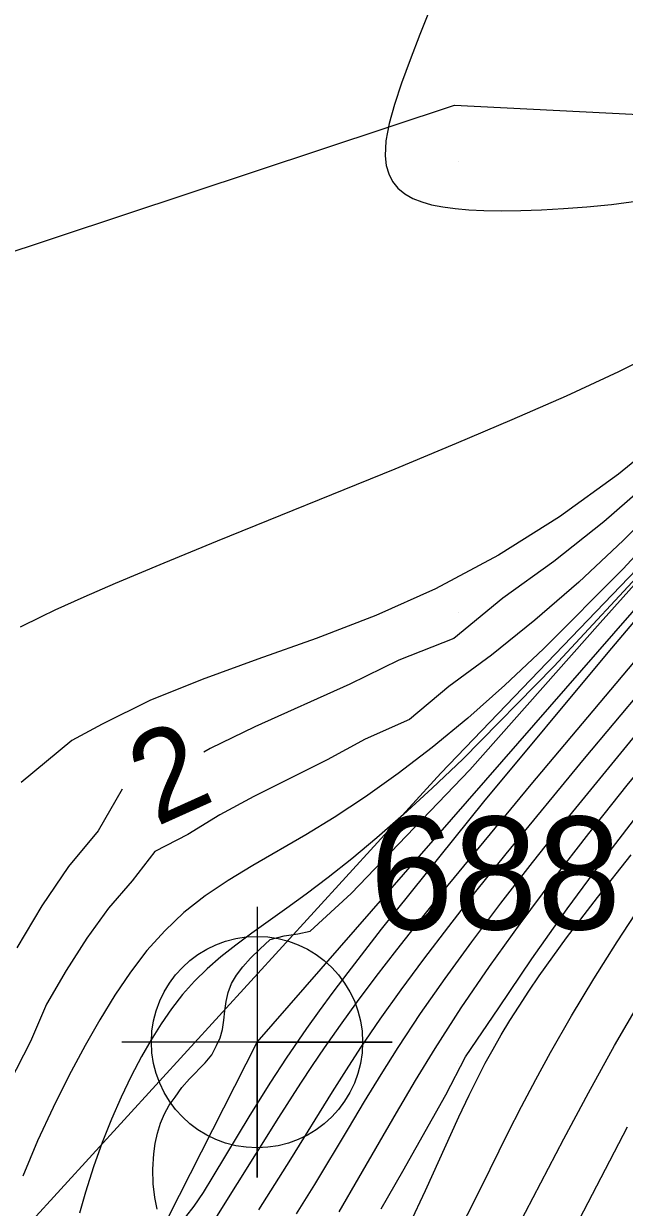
# Model space of a CAD drawing. Extents: x 2602990 to 2605851, y 618069 to 619180.
# Drawn here: x 2603680.36 to 2603693.69, y 618426.81 to 618453.06 of the extents above; entities that cross this region are included whole.
import ezdxf

# ---------------------------------------------------------------- set-up
doc = ezdxf.new("R2010")
doc.units = 0
for name, color, linetype in [('DTM Contours Major', 7, 'Continuous'), ('DTM Contours Minor', 7, 'Continuous'), ('DTM Contours Minor Text', 7, 'Continuous'), ('Exist DTM Breakline', 7, 'Continuous'), ('Exist DTM Breakline Cogo Number', 7, 'Continuous'), ('Exist DTM Breakline Cogo Point CELL', 7, 'Continuous'), ('Exist DTM Crownline', 7, 'Continuous'), ('Exist DTM QL2 LIDAR Elevation Point', 7, 'Continuous'), ('Exist Roads EOP', 7, 'Continuous'), ('PH Exist DTM Obscure Area', 7, 'Continuous')]:
    doc.layers.add(name, color=color, linetype=linetype)

# ---------------------------------------------------------------- blocks, each defined once
blk = doc.blocks.new('EXIST DTM BREAKLINE COGO POINT')
at = {"layer": 'Exist DTM Breakline Cogo Point CELL'}
blk.add_lwpolyline([(0, 0.06), (0, -0.06), (0, 0), (0.06, 0), (-0.06, 0)], dxfattribs=at)
blk.add_circle((0, 0), 0.04688, dxfattribs=at)

msp = doc.modelspace()

# ---------------------------------------------------------------- linework, layer by layer
at = {"layer": 'DTM Contours Major'}
for points in [[(2603694.661, 618445.889), (2603693.562, 618445.341), (2603692.401, 618444.803), (2603691.195, 618444.274), (2603689.959, 618443.751), (2603688.594, 618443.187), (2603684.651, 618441.587), (2603683.467, 618441.101), (2603682.388, 618440.649), (2603681.694, 618440.348), (2603681.051, 618440.056), (2603680.746, 618439.909), (2603680.283, 618439.676)], [(2603688.931, 618426.446), (2603689.279, 618427.185), (2603690.015, 618428.821), (2603690.244, 618429.303), (2603690.48, 618429.775), (2603690.603, 618430.009), (2603690.776, 618430.322), (2603690.958, 618430.637), (2603691.15, 618430.954), (2603691.354, 618431.277), (2603691.57, 618431.606), (2603691.801, 618431.944), (2603692.408, 618432.79), (2603693.091, 618433.688), (2603693.837, 618434.629)]]:
    msp.add_lwpolyline(points, dxfattribs=at)
at = {"layer": 'DTM Contours Minor'}
for points in [[(2603684.635, 618430.399), (2603684.721, 618430.57), (2603684.772, 618430.76), (2603684.802, 618430.962), (2603684.823, 618431.17), (2603684.85, 618431.378), (2603684.895, 618431.58), (2603684.972, 618431.775), (2603685.081, 618431.963), (2603685.222, 618432.149), (2603685.394, 618432.339), (2603685.596, 618432.539), (2603685.828, 618432.754), (2603686.139, 618432.831), (2603686.441, 618432.878), (2603686.715, 618432.938), (2603687.626, 618433.773), (2603690.263, 618436.513), (2603693.155, 618439.777), (2603696.151, 618443.114), (2603699.172, 618446.395), (2603701.995, 618449.501), (2603705.19, 618453.054), (2603707.678, 618455.841)], [(2603685.579, 618426.756), (2603686.284, 618427.879), (2603687.208, 618429.374), (2603687.52, 618429.864), (2603687.844, 618430.359), (2603688.271, 618430.986), (2603688.733, 618431.636), (2603689.237, 618432.319), (2603689.79, 618433.044), (2603690.396, 618433.819), (2603691.063, 618434.652), (2603692.802, 618436.77), (2603694.781, 618439.121), (2603696.894, 618441.593), (2603699.038, 618444.072), (2603701.108, 618446.444), (2603703.705, 618449.395), (2603705.579, 618451.519), (2603706.672, 618452.774), (2603708.776, 618455.243)], [(2603683.228, 618424.358), (2603686.019, 618428.809), (2603686.509, 618429.57), (2603686.765, 618429.956), (2603687.033, 618430.349), (2603687.386, 618430.852), (2603687.769, 618431.378), (2603688.184, 618431.932), (2603688.637, 618432.522), (2603689.133, 618433.152), (2603689.675, 618433.829), (2603691.62, 618436.194), (2603693.896, 618438.896), (2603696.353, 618441.778), (2603701.22, 618447.457), (2603703.333, 618449.942), (2603704.803, 618451.7), (2603705.664, 618452.748), (2603706.897, 618454.278)], [(2603687.36, 618426.711), (2603687.795, 618427.468), (2603688.634, 618428.912), (2603689.053, 618429.624), (2603689.488, 618430.338), (2603690.067, 618431.236), (2603690.695, 618432.155), (2603691.375, 618433.103), (2603692.11, 618434.084), (2603692.903, 618435.106), (2603693.755, 618436.175), (2603695.065, 618437.775), (2603696.468, 618439.445), (2603697.929, 618441.144), (2603699.415, 618442.837), (2603700.892, 618444.485), (2603702.326, 618446.049), (2603703.293, 618447.082), (2603704.221, 618448.059), (2603705.958, 618449.86), (2603707.529, 618451.484), (2603710.324, 618454.419)], [(2603689.558, 618453.851), (2603689.151, 618452.821), (2603688.934, 618452.259), (2603688.744, 618451.742), (2603688.587, 618451.271), (2603688.47, 618450.846), (2603688.399, 618450.466), (2603688.381, 618450.131), (2603688.404, 618449.92), (2603688.459, 618449.731), (2603688.545, 618449.564), (2603688.663, 618449.418), (2603688.814, 618449.293), (2603688.998, 618449.187), (2603689.191, 618449.11), (2603689.411, 618449.047), (2603689.658, 618448.998), (2603689.933, 618448.961), (2603690.236, 618448.935), (2603690.567, 618448.92), (2603690.963, 618448.914), (2603691.392, 618448.919), (2603691.851, 618448.935), (2603692.341, 618448.964), (2603692.858, 618449.004), (2603693.403, 618449.056), (2603694.878, 618449.25)], [(2603701.992, 618453.621), (2603701.523, 618452.804), (2603700.57, 618451.065), (2603700.279, 618450.081), (2603699.01, 618448.646), (2603698.391, 618447.842), (2603697.733, 618447.036), (2603697.022, 618446.232), (2603695.957, 618445.143), (2603694.799, 618444.082), (2603693.559, 618443.07), (2603692.253, 618442.127), (2603690.894, 618441.273), (2603689.496, 618440.527), (2603688.171, 618439.94), (2603686.85, 618439.431), (2603685.557, 618438.968), (2603684.317, 618438.519), (2603683.158, 618438.05), (2603682.102, 618437.529), (2603681.423, 618437.164), (2603680.301, 618436.238)], [(2603686.409, 618426.67), (2603686.816, 618427.322), (2603687.564, 618428.56), (2603687.924, 618429.16), (2603688.289, 618429.757), (2603688.668, 618430.356), (2603689.168, 618431.112), (2603689.71, 618431.891), (2603690.301, 618432.703), (2603690.945, 618433.557), (2603691.648, 618434.46), (2603692.416, 618435.423), (2603693.945, 618437.289), (2603695.633, 618439.298), (2603697.414, 618441.377), (2603699.223, 618443.454), (2603700.995, 618445.455), (2603702.664, 618447.31), (2603703.514, 618448.241), (2603706.48, 618451.447), (2603707.129, 618452.154), (2603708.433, 618453.597)], [(2603702.548, 618453.266), (2603702.077, 618452.562), (2603701.59, 618451.809), (2603701.311, 618451.039), (2603700.498, 618449.876), (2603699.453, 618448.698), (2603698.515, 618447.5), (2603697.524, 618446.298), (2603696.478, 618445.116), (2603695.383, 618443.975), (2603694.325, 618442.966), (2603693.237, 618442.017), (2603692.124, 618441.135), (2603690.99, 618440.324), (2603689.906, 618439.429), (2603688.681, 618438.945), (2603687.598, 618438.417), (2603685.489, 618437.47), (2603684.5, 618436.99), (2603684.359, 618436.91)], [(2603688.292, 618426.781), (2603688.772, 618427.618), (2603689.724, 618429.305), (2603690.16, 618430.15), (2603690.901, 618431.234), (2603691.633, 618432.326), (2603692.418, 618433.436), (2603693.254, 618434.565), (2603694.137, 618435.712), (2603695.065, 618436.879), (2603696.154, 618438.21), (2603697.284, 618439.554), (2603698.443, 618440.898), (2603699.622, 618442.231), (2603700.81, 618443.541), (2603701.996, 618444.815), (2603703.056, 618445.926), (2603704.097, 618446.995), (2603705.112, 618448.021), (2603707.028, 618449.927), (2603710.415, 618453.278)], [(2603703.806, 618451.335), (2603699.379, 618446.219), (2603696.333, 618442.671), (2603693.319, 618439.119), (2603690.563, 618435.808), (2603688.292, 618432.985), (2603687.552, 618432.022), (2603687.222, 618431.582), (2603686.918, 618431.168), (2603686.637, 618430.776), (2603686.184, 618430.122), (2603685.832, 618429.587), (2603685.374, 618428.857), (2603684.559, 618427.495), (2603684.342, 618427.144), (2603684.137, 618426.84), (2603683.947, 618426.601)], [(2603695.117, 618443.075), (2603693.666, 618441.603), (2603692.678, 618440.678), (2603691.705, 618439.832), (2603690.744, 618439.062), (2603689.797, 618438.367), (2603688.919, 618437.634), (2603687.94, 618437.194), (2603687.093, 618436.74), (2603685.468, 618435.923), (2603684.71, 618435.517), (2603684, 618435.083), (2603683.269, 618434.703), (2603682.769, 618434.054), (2603682.243, 618433.446), (2603681.759, 618432.782), (2603681.304, 618432.069), (2603680.865, 618431.316), (2603680.507, 618430.488), (2603680.033, 618429.564)], [(2603695.506, 618442.97), (2603693.661, 618440.976), (2603691.897, 618439.197), (2603691.035, 618438.39), (2603690.212, 618437.664), (2603689.424, 618437.013), (2603688.669, 618436.431), (2603687.944, 618435.914), (2603687.246, 618435.455), (2603686.619, 618435.074), (2603685.44, 618434.391), (2603684.896, 618434.061), (2603684.386, 618433.719), (2603683.914, 618433.35), (2603683.487, 618432.947), (2603683.093, 618432.506), (2603682.726, 618432.029), (2603682.379, 618431.518), (2603682.046, 618430.974), (2603681.72, 618430.399), (2603681.362, 618429.732), (2603681.01, 618429.03), (2603680.668, 618428.289), (2603680.341, 618427.508)], [(2603694.352, 618441.201), (2603692.123, 618438.804), (2603690.103, 618436.755), (2603689.424, 618436.108), (2603688.789, 618435.527), (2603688.195, 618435.007), (2603687.639, 618434.542), (2603687.118, 618434.127), (2603686.629, 618433.756), (2603686.2, 618433.445), (2603685.418, 618432.891), (2603685.064, 618432.631), (2603684.734, 618432.372), (2603684.428, 618432.105), (2603684.147, 618431.826), (2603683.886, 618431.53), (2603683.642, 618431.216), (2603683.411, 618430.883), (2603683.19, 618430.53), (2603682.976, 618430.156), (2603682.746, 618429.719), (2603682.522, 618429.256), (2603682.307, 618428.768), (2603682.101, 618428.253), (2603681.907, 618427.713), (2603681.726, 618427.148), (2603681.593, 618426.684)], [(2603682.543, 618436.09), (2603682.008, 618435.16), (2603681.356, 618434.37), (2603680.763, 618433.502), (2603680.208, 618432.571)], [(2603689.899, 618426.038), (2603690.516, 618427.27), (2603691.106, 618428.455), (2603691.409, 618429.05), (2603691.722, 618429.647), (2603692.049, 618430.248), (2603692.515, 618431.062), (2603693.009, 618431.881), (2603693.526, 618432.699), (2603694.063, 618433.511)], [(2603691.322, 618426.378), (2603692.347, 618428.332), (2603692.893, 618429.354), (2603693.472, 618430.402), (2603694.311, 618431.845)], [(2603683.32, 618426.774), (2603683.265, 618427.032), (2603683.233, 618427.331), (2603683.226, 618427.658), (2603683.247, 618427.998), (2603683.278, 618428.23), (2603683.327, 618428.458), (2603683.393, 618428.679), (2603683.48, 618428.887), (2603683.589, 618429.08), (2603683.723, 618429.254), (2603683.868, 618429.472), (2603684.038, 618429.665), (2603684.387, 618430.018), (2603684.532, 618430.199), (2603684.635, 618430.399)], [(2603692.397, 618425.981), (2603693.759, 618428.6)]]:
    msp.add_lwpolyline(points, dxfattribs=at)
at = {"layer": 'Exist DTM Breakline'}
msp.add_lwpolyline([(2603672.211, 618404.247), (2603685.537, 618430.477), (2603711.874, 618460.64), (2603740.027, 618474.284), (2603763.767, 618480.272)], dxfattribs=at)
at = {"layer": 'Exist DTM Crownline'}
msp.add_spline([(2603233.488, 618380.754), (2603285.185, 618400.095), (2603335.457, 618418.629), (2603390.812, 618439.069), (2603440.087, 618457.325), (2603493.996, 618477.231), (2603542.655, 618495.301), (2603600.808, 618516.867), (2603653.659, 618536.362), (2603706.222, 618555.742), (2603764.811, 618577.593), (2603823.52, 618599.847), (2603878.564, 618620.56), (2603937.951, 618643.078), (2603997.369, 618665.789), (2604036.209, 618680.665), (2604055.311, 618688.017)], degree=3, dxfattribs=at)
at = {"layer": 'Exist DTM QL2 LIDAR Elevation Point'}
for p, q in [((2603690, 618450), (2603690, 618450)), ((2603690, 618440), (2603690, 618440)), ((2603690, 618430), (2603690, 618430))]:
    msp.add_line(p, q, dxfattribs=at)
at = {"layer": 'Exist Roads EOP'}
for points in [[(2603230.17, 618389.98), (2603282.929, 618409.597), (2603332.773, 618427.868), (2603388.167, 618448.413), (2603437.203, 618466.721), (2603490.778, 618486.527), (2603539.039, 618504.558), (2603597.451, 618526.156), (2603651.053, 618545.972), (2603705.208, 618566.084), (2603762.02, 618587.183), (2603820.334, 618609.162), (2603876.341, 618629.99), (2603934.909, 618652.28), (2603996.409, 618675.568), (2604033.216, 618689.957), (2604052.01, 618697.199)], [(2604034.633, 618668.486), (2603984.89, 618650.123), (2603936.767, 618631.654), (2603888.195, 618613.335), (2603837.766, 618594.258), (2603782.918, 618573.705), (2603731.939, 618554.39), (2603671.126, 618532.171), (2603621.822, 618514.106), (2603561.545, 618491.877), (2603506.421, 618471.293), (2603452.163, 618451.33), (2603398.364, 618431.316), (2603341.431, 618410.355), (2603281.65, 618388.199), (2603223.033, 618366.475), (2603185.717, 618352.612)]]:
    msp.add_spline(points, degree=3, dxfattribs=at)
at = {"layer": 'PH Exist DTM Obscure Area'}
msp.add_lwpolyline([(2603620.673, 618420.489), (2603628.196, 618430.92), (2603632.498, 618435.084), (2603644.551, 618440.041), (2603661.459, 618441.879), (2603676.685, 618446.873), (2603689.92, 618451.256), (2603703.212, 618450.584), (2603689.618, 618436.439), (2603677.658, 618423.371), (2603671.253, 618418.008), (2603656.951, 618414.436), (2603642.952, 618415.217), (2603633.838, 618410.293), (2603630.207, 618398.848), (2603629.291, 618386.376), (2603630.839, 618374.285), (2603630.441, 618367.932)], dxfattribs=at)

# ---------------------------------------------------------------- block references
at = {"layer": 'Exist DTM Breakline Cogo Point CELL', "xscale": 50, "yscale": 50}
msp.add_blockref('EXIST DTM BREAKLINE COGO POINT', (2603685.537, 618430.477), dxfattribs=at)

# ---------------------------------------------------------------- texts
at = {"layer": 'DTM Contours Minor Text'}
msp.add_text('2', height=2, rotation=24.2859, dxfattribs=at).set_placement((2603683.299, 618435.249))
at = {"layer": 'Exist DTM Breakline Cogo Number'}
msp.add_text('688', height=2.5, dxfattribs=at).set_placement((2603688.037, 618432.977))

doc.saveas('drawing.dxf')
